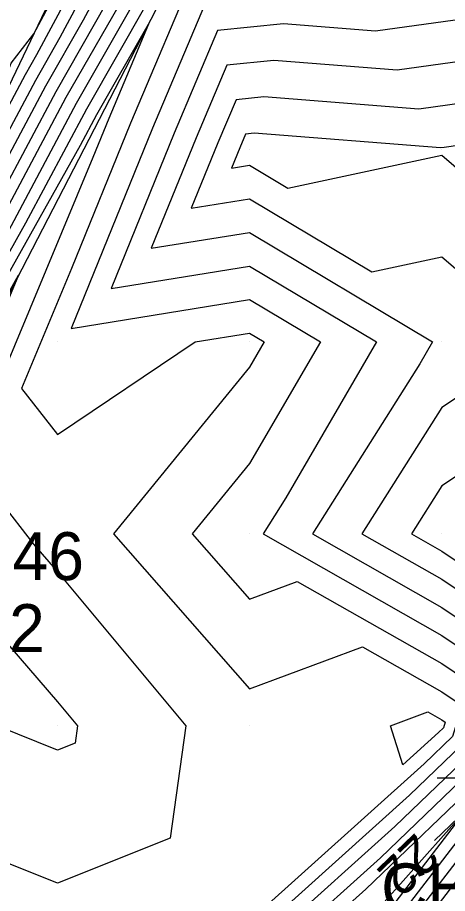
# Model space of a CAD drawing. Extents: x 2531902 to 2533249, y 715219 to 716099.
# Drawn here: x 2532967.92 to 2532990.3, y 715761.27 to 715806.9 of the extents above; entities that cross this region are included whole.
import ezdxf

# ---------------------------------------------------------------- set-up
doc = ezdxf.new("R2010")
doc.units = 0
for name, color, linetype in [('DTM Contours Major', 7, 'Continuous'), ('DTM Contours Major Text', 7, 'Continuous'), ('DTM Contours Minor', 7, 'Continuous'), ('Exist DTM Breakline', 7, 'Continuous'), ('Exist DTM Breakline Cogo Elevation', 7, 'Continuous'), ('Exist DTM Breakline Cogo Number', 7, 'Continuous'), ('Exist DTM Breakline Cogo Point CELL', 7, 'Continuous'), ('Exist DTM QL2 LIDAR Elevation Point', 7, 'Continuous')]:
    doc.layers.add(name, color=color, linetype=linetype)

msp = doc.modelspace()

# ---------------------------------------------------------------- linework, layer by layer
at = {"layer": 'DTM Contours Major'}
for points in [[(2532940.427, 715752.913), (2532947.909, 715766.076), (2532949.587, 715768.252), (2532954.651, 715777.527), (2532956.624, 715780.657), (2532968.862, 715803.641), (2532970.137, 715805.875), (2532974.043, 715813.166), (2532980.171, 715824.204), (2532988.171, 715839.431), (2532988.73, 715840.42)], [(2533013.476, 715830), (2533013.132, 715826.868), (2533013.628, 715820), (2533014.116, 715815.884), (2533014.5, 715810), (2533011.885, 715808.115), (2533008.978, 715806.953), (2533005.261, 715800.99), (2533000.188, 715800.363), (2533000, 715801.564), (2532990.129, 715800.129), (2532989.942, 715800.104), (2532980.233, 715800.868), (2532979.778, 715800.822), (2532979.481, 715800.116), (2532979.048, 715799.048), (2532980, 715799.201), (2532981.992, 715798.008), (2532990, 715799.73), (2532991.885, 715798.115), (2532995.218, 715795.741)], [(2532947.883, 715757.336), (2532952.088, 715765.474), (2532954.69, 715771.469), (2532956.99, 715775.945), (2532968.355, 715796.209), (2532971.516, 715802.146), (2532976.228, 715810.406), (2532976.683, 715811.256), (2532981.302, 715819.574), (2532979.344, 715814.39), (2532979.091, 715812.432), (2532984.65, 715813.744), (2532990.818, 715811.156), (2532984.286, 715810.253), (2532982.785, 715810.371), (2532981.484, 715810.238)], [(2532977.504, 715809.832), (2532977.352, 715809.816), (2532973.798, 715801.389), (2532970.731, 715793.825), (2532968.124, 715787.575), (2532970, 715785.169), (2532977.166, 715790), (2532980, 715790.458), (2532980.764, 715790), (2532980, 715788.686), (2532972.904, 715780), (2532980, 715771.928), (2532985.876, 715774.124), (2532990, 715771.778), (2532991.063, 715771.063), (2532990.562, 715769.444), (2532989.08, 715768.02), (2532980.11, 715759.945), (2532978.063, 715751.479)], [(2532998.475, 715793.42), (2533000, 715792.334), (2533000.473, 715790.706), (2533000.423, 715790), (2533000, 715789.595), (2532997.359, 715787.359), (2532990, 715782.5), (2532988.424, 715780), (2532990, 715779.104), (2532995.444, 715775.444), (2532993.105, 715767.885), (2533003.288, 715768.805), (2533004.549, 715770.578), (2533009.322, 715780), (2533010, 715780.707), (2533011.877, 715782.415), (2533021.968, 715792.145), (2533022.732, 715792.939), (2533025.293, 715796.017), (2533029.762, 715798.732), (2533036.988, 715805.552), (2533038.98, 715807.592)], [(2532984.936, 715757.342), (2532991.292, 715765.629), (2532989.621, 715764.023)]]:
    msp.add_lwpolyline(points, dxfattribs=at)
at = {"layer": 'DTM Contours Minor'}
for points in [[(2532923.186, 715712.886), (2532930.858, 715737.702), (2532931.519, 715738.867), (2532931.565, 715739.012), (2532935.901, 715749.684), (2532944.529, 715764.866), (2532949.298, 715771.05), (2532953.612, 715778.95), (2532962.696, 715793.355), (2532968.331, 715803.94), (2532968.918, 715804.969), (2532973.515, 715813.549), (2532977.321, 715820.404), (2532987.549, 715839.87), (2532988.835, 715842.147), (2532990.374, 715845.067), (2532998.16, 715859.118), (2533004.671, 715871.406), (2533006.64, 715874.927), (2533008.039, 715877.566), (2533018.511, 715895.173)], [(2532916.168, 715709.807), (2532922.937, 715719.046), (2532928.431, 715736.817), (2532929.391, 715738.509), (2532929.424, 715738.615), (2532935.705, 715754.076), (2532941.15, 715763.655), (2532949.009, 715773.848), (2532952.572, 715780.372), (2532967.273, 715803.685), (2532967.59, 715804.529), (2532968.767, 715806.054), (2532972.987, 715813.931), (2532974.472, 715816.605), (2532986.926, 715840.31), (2532987.791, 715841.84), (2532989.699, 715845.462), (2532995.142, 715855.284), (2533003.918, 715871.848), (2533005.351, 715874.411), (2533007.293, 715878.074), (2533014.98, 715890.997)], [(2532925.658, 715710.774), (2532927.519, 715718.451), (2532934.964, 715737.049), (2532935.713, 715739.472), (2532935.776, 715739.583), (2532935.847, 715739.806), (2532936.291, 715740.9), (2532940.806, 715748.843), (2532949.984, 715766.604), (2532950.251, 715767.219), (2532955.253, 715776.951), (2532956.992, 715780.051), (2532969.393, 715803.342), (2532971.355, 715806.781), (2532974.571, 715812.784), (2532983.021, 715828.003), (2532988.794, 715838.992)], [(2532929.014, 715712.352), (2532931.932, 715724.385), (2532937.625, 715738.608), (2532937.738, 715738.951), (2532937.807, 715739.124), (2532940.835, 715746.3), (2532951.036, 715766.039), (2532952.47, 715769.344), (2532956.122, 715776.448), (2532962.674, 715788.13), (2532970.455, 715802.744), (2532973.791, 715808.593), (2532975.627, 715812.02), (2532988.72, 715835.602)], [(2532926.914, 715709.823), (2532929.726, 715721.418), (2532936.841, 715739.194), (2532936.891, 715739.346), (2532936.977, 715739.56), (2532938.296, 715742.685), (2532950.51, 715766.322), (2532951.361, 715768.281), (2532955.688, 715776.7), (2532959.833, 715784.091), (2532969.924, 715803.043), (2532972.573, 715807.687), (2532975.099, 715812.402), (2532985.871, 715831.803)], [(2532986.356, 715756.161), (2532992.514, 715764.189), (2533000.886, 715765.081), (2533004.062, 715768.286), (2533005.206, 715769.459), (2533005.493, 715769.756), (2533023.779, 715788.491), (2533024.345, 715789.636), (2533025.838, 715791.075), (2533028.023, 715793.347), (2533028.337, 715793.725), (2533028.886, 715794.059), (2533029.774, 715794.896), (2533048.162, 715813.734)], [(2532985.883, 715756.555), (2532992.603, 715765.316), (2533001.74, 715766.288), (2533003.818, 715768.386), (2533005.064, 715769.663), (2533005.244, 715769.85), (2533016.72, 715781.608), (2533018.874, 715785.96), (2533024.548, 715791.432), (2533026.259, 715793.211), (2533027.322, 715794.489), (2533029.178, 715795.616), (2533032.179, 715798.448), (2533046.243, 715812.856)], [(2532965.514, 715792.17), (2532970.985, 715802.445), (2532975.01, 715809.499)], [(2533009.822, 715809.469), (2533004.794, 715801.403), (2533000.448, 715800.866), (2533000, 715803.732), (2532992.666, 715802.666), (2532988.811, 715802.133), (2532980.743, 715802.769), (2532979.293, 715802.62), (2532978.344, 715800.371), (2532976.962, 715796.962), (2532980, 715797.453), (2532986.354, 715793.646), (2532990, 715794.43), (2532995.172, 715790), (2532990, 715786.585), (2532985.848, 715780), (2532990, 715777.638), (2532994.568, 715774.568), (2532992.416, 715767.611), (2532986.048, 715761.494), (2532982.824, 715758.591)], [(2533008.905, 715809.161), (2533004.326, 715801.816), (2533000.708, 715801.368), (2533000, 715805.9), (2532995.203, 715805.203), (2532987.68, 715804.163), (2532981.254, 715804.669), (2532978.808, 715804.419), (2532977.208, 715800.625), (2532974.877, 715794.877), (2532980, 715795.704), (2532989.521, 715790), (2532988.856, 715788.856), (2532983.272, 715780), (2532990, 715776.173), (2532993.692, 715773.692), (2532991.952, 715768.069), (2532986.806, 715763.125), (2532982.145, 715758.93)], [(2532977.837, 715808.017), (2532974.935, 715801.134), (2532970.706, 715790.706), (2532980, 715792.206), (2532983.683, 715790), (2532980, 715783.664), (2532977.006, 715780), (2532980, 715776.595), (2532982.479, 715777.521), (2532990, 715773.243), (2532991.939, 715771.939), (2532991.026, 715768.986), (2532988.322, 715766.388), (2532980.788, 715759.607)], [(2532997.74, 715807.74), (2532986.548, 715806.193), (2532981.764, 715806.57), (2532978.323, 715806.218), (2532976.071, 715800.88), (2532972.791, 715792.791), (2532980, 715793.955), (2532986.602, 715790), (2532981.884, 715781.884), (2532980.696, 715780), (2532990, 715774.708), (2532992.816, 715772.816), (2532991.489, 715768.528), (2532987.564, 715764.757), (2532981.467, 715759.268)], [(2532957.424, 715775.694), (2532971.196, 715800.249), (2532972.047, 715801.847), (2532974.734, 715806.557), (2532972.661, 715801.643), (2532971.835, 715799.607), (2532965.29, 715783.909), (2532968.751, 715779.468), (2532970, 715778.02), (2532976.686, 715770), (2532975.854, 715764.146), (2532970, 715761.798), (2532966.992, 715763.008)], [(2532985.409, 715756.948), (2532992.692, 715766.442), (2533002.593, 715767.496), (2533003.573, 715768.486), (2533004.922, 715769.868), (2533004.995, 715769.944), (2533009.662, 715774.725), (2533013.402, 715782.285), (2533023.258, 715791.788), (2533024.496, 715793.075), (2533026.307, 715795.253), (2533029.47, 715797.174), (2533034.584, 715802)], [(2532957.859, 715775.442), (2532967.974, 715793.478), (2532962.455, 715780.243)], [(2532964.478, 715777.648), (2532970, 715771.244), (2532971.037, 715770), (2532970.908, 715769.092), (2532970, 715768.728), (2532966.835, 715770)], [(2532987.33, 715770), (2532989.274, 715770.726), (2532990, 715770.313), (2532990.187, 715770.187), (2532990.099, 715769.902), (2532989.838, 715769.651), (2532987.968, 715767.968), (2532987.33, 715770)]]:
    msp.add_lwpolyline(points, dxfattribs=at)
at = {"layer": 'Exist DTM Breakline'}
for points in [[(2532886.275, 715647.711), (2532887.831, 715646.823), (2532890.152, 715647.097), (2532894.459, 715651.173), (2532901.375, 715665.171), (2532911.098, 715687.189), (2532923.196, 715712.636), (2532936.336, 715739.896), (2532954.94, 715777.133), (2532972.649, 715814.175), (2532988.133, 715846.379), (2533005.236, 715879.474), (2533025.701, 715915.803), (2533049.322, 715952.267)], [(2532892.987, 715644.659), (2532898.123, 715649.312), (2532907.034, 715662.801), (2532916.799, 715684.707), (2532927.539, 715709.351), (2532941.275, 715737.303), (2532958.469, 715775.089), (2532977.032, 715811.003), (2532993.183, 715843.422), (2533009.96, 715876.258), (2533030.503, 715912.872), (2533054.575, 715948.316)], [(2533071.263, 715835.756), (2533026.299, 715790.948), (2533003.355, 715768.576), (2532992.757, 715767.273), (2532984.347, 715757.832), (2532975.467, 715747.036), (2532972.43, 715743.961)]]:
    msp.add_lwpolyline(points, dxfattribs=at)
at = {"layer": 'Exist DTM Breakline Cogo Point CELL'}
msp.add_lwpolyline([(2532992.757, 715770.273), (2532992.757, 715764.273), (2532992.757, 715767.273), (2532995.757, 715767.273), (2532989.757, 715767.273)], dxfattribs=at)
at = {"layer": 'Exist DTM QL2 LIDAR Elevation Point'}
for p, q in [((2532980, 715800), (2532980, 715800)), ((2532990, 715800), (2532990, 715800)), ((2532970, 715790), (2532970, 715790)), ((2532980, 715790), (2532980, 715790)), ((2532990, 715790), (2532990, 715790)), ((2532970, 715780), (2532970, 715780)), ((2532980, 715780), (2532980, 715780)), ((2532990, 715780), (2532990, 715780)), ((2532970, 715770), (2532970, 715770)), ((2532980, 715770), (2532980, 715770)), ((2532990, 715770), (2532990, 715770))]:
    msp.add_line(p, q, dxfattribs=at)

# ---------------------------------------------------------------- texts
at = {"layer": 'DTM Contours Major Text'}
msp.add_text('22', height=2, rotation=223.8537, dxfattribs=at).set_placement((2532988.661, 715764.488))
at = {"layer": 'Exist DTM Breakline Cogo Elevation'}
msp.add_text('20.32', height=2.5, dxfattribs=at).set_placement((2532960.969, 715773.839))
at = {"layer": 'Exist DTM Breakline Cogo Number'}
for s, p in [('CH246', (2532960.969, 715777.589)), ('CH299', (2532986.847, 715760.332))]:
    msp.add_text(s, height=2.5, dxfattribs=at).set_placement(p)

doc.saveas('drawing.dxf')
